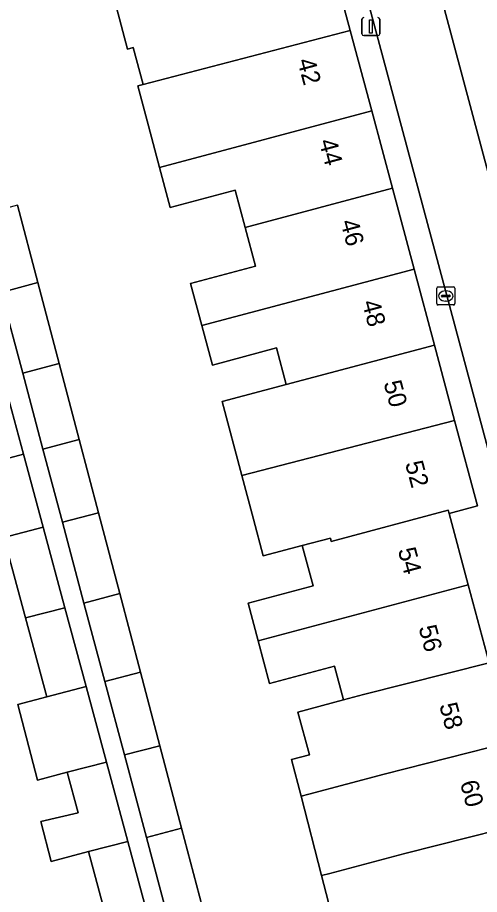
# Model space of a CAD drawing. Extents: x 162542 to 163147, y 380779 to 381521.
# Drawn here: x 162921.91 to 162947.55, y 380933.68 to 380982.36 of the extents above; entities that cross this region are included whole.
import ezdxf

# ---------------------------------------------------------------- set-up
doc = ezdxf.new("R2010")
doc.units = 0
for name, color, linetype in [('IMGEO_Erf', 7, 'Continuous'), ('IMGEO_Kolk', 7, 'Continuous'), ('IMGEO_Lichtmast', 7, 'Continuous'), ('IMGEO_Pand', 7, 'Continuous'), ('IMGEO_Pand_nummerreeks', 7, 'Continuous'), ('IMGEO_Parkeervlak_open', 7, 'Continuous'), ('IMGEO_Rijbaan_lokaal_open', 7, 'Continuous'), ('IMGEO_Voetpad_open', 7, 'Continuous')]:
    doc.layers.add(name, color=color, linetype=linetype)

msp = doc.modelspace()

# ---------------------------------------------------------------- linework, layer by layer
at = {"layer": 'IMGEO_Erf'}
for points in [[(162939.932, 380930.306), (162938.788, 380934.719), (162937.644, 380939.132), (162937.118, 380941.161), (162938.107, 380941.425), (162937.472, 380943.802), (162940.002, 380944.475), (162939.505, 380946.341), (162935.902, 380945.38), (162935.267, 380947.76), (162934.709, 380949.852), (162938.311, 380950.813), (162937.715, 380953.047), (162935.545, 380952.476), (162935, 380954.519), (162934.358, 380956.928), (162933.259, 380961.039), (162936.828, 380961.994), (162936.287, 380964.021), (162932.723, 380963.07), (162932.139, 380965.259), (162931.518, 380967.588), (162935.118, 380968.549), (162934.542, 380970.709), (162933.989, 380972.783), (162930.381, 380971.821), (162929.789, 380974.039), (162929.173, 380976.349), (162928.58, 380978.573), (162928.882, 380978.652), (162928.336, 380980.699), (162928.018, 380980.614), (162927.403, 380982.919)], [(162921.91, 380971.941), (162923.04, 380967.646), (162924.223, 380963.151), (162925.332, 380958.939), (162926.405, 380954.862), (162927.584, 380950.38), (162928.73, 380946.024), (162929.81, 380941.92), (162931.009, 380937.363), (162932.169, 380932.957)], [(162927.038, 380931.652), (162925.856, 380936.055), (162923.774, 380935.511), (162923.211, 380937.718), (162925.27, 380938.211), (162924.666, 380940.457), (162923.015, 380940.026), (162921.921, 380944.214), (162923.54, 380944.644), (162922.36, 380949.028), (162921.158, 380953.498)]]:
    msp.add_lwpolyline(points, dxfattribs=at)
at = {"layer": 'IMGEO_Kolk'}
for p, q in [((162945.181, 380966.476), (162945.181, 380967.328)), ((162945.256, 380967.402), (162946.108, 380967.402)), ((162945.669, 380967.182), (162945.694, 380967.182)), ((162946.182, 380967.328), (162946.182, 380966.476)), ((162945.44, 380966.896), (162945.44, 380966.908)), ((162945.878, 380966.859), (162945.48, 380966.859)), ((162945.483, 380966.945), (162945.881, 380966.945)), ((162945.924, 380966.908), (162945.924, 380966.896)), ((162946.108, 380966.402), (162945.256, 380966.402)), ((162945.692, 380966.622), (162945.667, 380966.622))]:
    msp.add_line(p, q, dxfattribs=at)
for points in [[(162945.181, 380966.476), (162945.181, 380967.328)], [(162945.256, 380967.402), (162946.108, 380967.402)], [(162946.182, 380967.328), (162946.182, 380966.476)], [(162946.108, 380966.402), (162945.256, 380966.402)]]:
    msp.add_lwpolyline(points, dxfattribs=at)
for centre, radius, start, end in [((162945.258, 380967.326), 0.0765, 91.552, 178.448), ((162945.258, 380967.326), 0.0765, 91.552, 178.448), ((162946.106, 380967.326), 0.0765, 1.552, 88.448), ((162946.106, 380967.326), 0.0765, 1.552, 88.448), ((162945.48, 380966.905), 0.0403, 85.8775, 175.7526), ((162945.477, 380966.895), 0.0366, 178.938, 274.7102), ((162945.881, 380966.902), 0.043, 264.8664, 352.4533), ((162945.885, 380966.907), 0.0386, 1.7309, 96.639), ((162945.258, 380966.478), 0.0765, 181.552, 268.448), ((162945.258, 380966.478), 0.0765, 181.552, 268.448), ((162946.106, 380966.478), 0.0765, 271.552, 358.448), ((162946.106, 380966.478), 0.0765, 271.552, 358.448)]:
    msp.add_arc(centre, radius, start, end, dxfattribs=at)
for centre, major_axis, ratio, start_param, end_param in [((162945.668, 380966.902), (-0.387, 0.002), 0.722429, 4.712389, 7.853982), ((162945.693, 380966.902), (-0.39, 0.002), 0.717154, 1.570796, 4.712389)]:
    msp.add_ellipse(centre, major_axis=major_axis, ratio=ratio, start_param=start_param, end_param=end_param, dxfattribs=at)
at = {"layer": 'IMGEO_Lichtmast'}
for p, q in [((162941.024, 380981.462), (162941.024, 380982.262)), ((162941.024, 380982.262), (162941.024, 380981.462)), ((162942.014, 380982.262), (162942.014, 380981.462)), ((162942.014, 380981.462), (162942.014, 380982.262)), ((162941.914, 380981.362), (162941.124, 380981.362)), ((162941.124, 380981.362), (162941.914, 380981.362))]:
    msp.add_line(p, q, dxfattribs=at)
msp.add_lwpolyline([(162941.444, 380982.237), (162941.594, 380982.237), (162941.594, 380981.487), (162941.444, 380981.487), (162941.444, 380982.237)], dxfattribs=at)
for centre, start, end in [((162941.124, 380982.262), 90, 180), ((162941.124, 380982.262), 90, 180), ((162941.914, 380982.262), 0, 90), ((162941.914, 380982.262), 360, 90), ((162941.124, 380981.462), 180, 270), ((162941.124, 380981.462), 180, 270), ((162941.914, 380981.462), 270, 0), ((162941.914, 380981.462), 270, 0)]:
    msp.add_arc(centre, 0.1, start, end, dxfattribs=at)
at = {"layer": 'IMGEO_Pand'}
for points in [[(162928.882, 380978.652), (162940.379, 380981.636), (162939.191, 380986.073), (162927.403, 380982.919), (162928.018, 380980.614), (162928.336, 380980.699)], [(162928.882, 380978.652), (162928.58, 380978.573), (162929.173, 380976.349), (162929.789, 380974.039), (162941.572, 380977.176), (162940.379, 380981.636)], [(162942.72, 380972.887), (162941.572, 380977.176), (162929.789, 380974.039), (162930.381, 380971.821), (162933.989, 380972.783), (162934.542, 380970.709)], [(162942.72, 380972.887), (162934.542, 380970.709), (162935.118, 380968.549), (162931.518, 380967.588), (162932.139, 380965.259), (162943.922, 380968.397)], [(162920.997, 380967.102), (162923.04, 380967.646), (162921.91, 380971.941), (162919.852, 380971.394)], [(162936.828, 380961.994), (162945.051, 380964.179), (162943.922, 380968.397), (162932.139, 380965.259), (162932.723, 380963.07), (162936.287, 380964.021)], [(162920.997, 380967.102), (162922.195, 380962.611), (162924.223, 380963.151), (162923.04, 380967.646)], [(162945.051, 380964.179), (162936.828, 380961.994), (162933.259, 380961.039), (162934.358, 380956.928), (162946.17, 380959.997)], [(162923.316, 380958.404), (162925.332, 380958.939), (162924.223, 380963.151), (162922.195, 380962.611)], [(162917.929, 380956.97), (162922.248, 380958.118), (162921.081, 380962.458), (162918.814, 380961.854), (162918.85, 380961.719), (162916.808, 380961.131)], [(162934.358, 380956.928), (162935, 380954.519), (162935.545, 380952.476), (162937.715, 380953.047), (162939.276, 380953.458), (162939.326, 380953.271), (162945.819, 380955.004), (162945.866, 380954.827), (162947.441, 380955.248), (162946.17, 380959.997)], [(162923.316, 380958.404), (162924.4, 380954.341), (162926.405, 380954.862), (162925.332, 380958.939)], [(162921.158, 380953.498), (162923.338, 380954.064), (162922.248, 380958.118), (162917.929, 380956.97), (162919.014, 380952.941)], [(162945.866, 380954.827), (162945.819, 380955.004), (162939.326, 380953.271), (162939.276, 380953.458), (162937.715, 380953.047), (162938.311, 380950.813), (162934.709, 380949.852), (162935.267, 380947.76), (162946.925, 380950.857)], [(162924.4, 380954.341), (162925.596, 380949.856), (162927.584, 380950.38), (162926.405, 380954.862)], [(162924.539, 380949.598), (162923.338, 380954.064), (162921.158, 380953.498), (162922.36, 380949.028)], [(162940.002, 380944.475), (162941.116, 380944.772), (162948.08, 380946.529), (162946.925, 380950.857), (162935.267, 380947.76), (162935.902, 380945.38), (162939.505, 380946.341)], [(162925.596, 380949.856), (162926.758, 380945.499), (162928.73, 380946.024), (162927.584, 380950.38)], [(162924.539, 380949.598), (162922.36, 380949.028), (162923.54, 380944.644), (162925.716, 380945.222)], [(162940.002, 380944.475), (162937.472, 380943.802), (162938.107, 380941.425), (162937.118, 380941.161), (162937.644, 380939.132), (162938.08, 380939.246), (162942.26, 380940.359), (162949.255, 380942.123), (162948.08, 380946.529), (162941.116, 380944.772)], [(162929.81, 380941.92), (162928.73, 380946.024), (162926.758, 380945.499), (162927.845, 380941.424)], [(162925.716, 380945.222), (162923.54, 380944.644), (162921.921, 380944.214), (162923.015, 380940.026), (162924.666, 380940.457), (162926.844, 380941.026)], [(162929.81, 380941.92), (162927.845, 380941.424), (162929.066, 380936.846), (162931.009, 380937.363)], [(162938.788, 380934.719), (162939.242, 380934.838), (162943.404, 380935.945), (162950.43, 380937.718), (162949.255, 380942.123), (162942.26, 380940.359), (162938.08, 380939.246), (162937.644, 380939.132)], [(162926.844, 380941.026), (162924.666, 380940.457), (162925.27, 380938.211), (162923.211, 380937.718), (162923.774, 380935.511), (162925.856, 380936.055), (162928.029, 380936.623)], [(162938.788, 380934.719), (162939.932, 380930.306), (162940.404, 380930.429), (162944.548, 380931.532), (162951.605, 380933.312), (162950.43, 380937.718), (162943.404, 380935.945), (162939.242, 380934.838)], [(162930.24, 380932.444), (162932.169, 380932.957), (162931.009, 380937.363), (162929.066, 380936.846)], [(162929.213, 380932.22), (162928.029, 380936.623), (162925.856, 380936.055), (162927.038, 380931.652)]]:
    msp.add_lwpolyline(points, close=True, dxfattribs=at)
at = {"layer": 'IMGEO_Parkeervlak_open'}
msp.add_lwpolyline([(162937.182, 381014.315), (162952.035, 380958.794), (162952.371, 380957.505)], dxfattribs=at)
at = {"layer": 'IMGEO_Rijbaan_lokaal_open'}
for points in [[(162932.068, 381018.083), (162933.706, 381011.552), (162935.911, 381003.519), (162937.085, 380999.244), (162949.301, 380953.613)], [(162952.401, 380957.391), (162952.371, 380957.505), (162952.035, 380958.794), (162937.182, 381014.315)]]:
    msp.add_lwpolyline(points, dxfattribs=at)
at = {"layer": 'IMGEO_Voetpad_open'}
for points in [[(162949.301, 380953.613), (162937.085, 380999.244), (162935.911, 381003.519), (162933.706, 381011.552), (162932.068, 381018.083)], [(162939.191, 380986.073), (162940.379, 380981.636), (162941.572, 380977.176), (162942.72, 380972.887), (162943.922, 380968.397), (162945.051, 380964.179), (162946.17, 380959.997), (162947.441, 380955.248), (162945.866, 380954.827), (162946.925, 380950.857), (162948.08, 380946.529), (162949.255, 380942.123), (162950.43, 380937.718), (162951.605, 380933.312)], [(162918.622, 380909.332), (162945.042, 380916.372), (162948.273, 380917.233), (162956.775, 380919.501), (162956.465, 380920.465), (162951.634, 380919.176), (162944.902, 380917.38), (162938.086, 380915.644), (162934.929, 380914.859), (162933.729, 380919.359), (162932.59, 380923.632), (162931.415, 380928.036), (162930.24, 380932.444), (162929.066, 380936.846), (162927.845, 380941.424), (162926.758, 380945.499), (162925.596, 380949.856), (162924.4, 380954.341), (162923.316, 380958.404), (162922.195, 380962.611), (162920.997, 380967.102)], [(162921.081, 380962.458), (162922.248, 380958.118), (162923.338, 380954.064), (162924.539, 380949.598), (162925.716, 380945.222), (162926.844, 380941.026), (162928.029, 380936.623), (162929.213, 380932.22), (162930.397, 380927.817), (162931.581, 380923.415), (162932.729, 380919.144), (162933.906, 380914.594), (162922.48, 380911.639), (162919.873, 380910.937)]]:
    msp.add_lwpolyline(points, dxfattribs=at)

# ---------------------------------------------------------------- texts
at = {"layer": 'IMGEO_Pand_nummerreeks'}
for s, rotation, p in [('42', 284.983, (162937.429, 380979.968)), ('44', 284.983, (162938.627, 380975.494)), ('46', 284.983, (162939.823, 380971.023)), ('48', 284.983, (162941.021, 380966.549)), ('50', 284.9826, (162942.218, 380962.079)), ('52', 284.983, (162943.412, 380957.614)), ('54', 284.9366, (162943.011, 380952.804)), ('56', 284.9366, (162944.16, 380948.497)), ('58', 284.9366, (162945.31, 380944.186)), ('60', 284.9366, (162946.459, 380939.879))]:
    msp.add_text(s, height=1, rotation=rotation, dxfattribs=at).set_placement(p)

doc.saveas('drawing.dxf')
